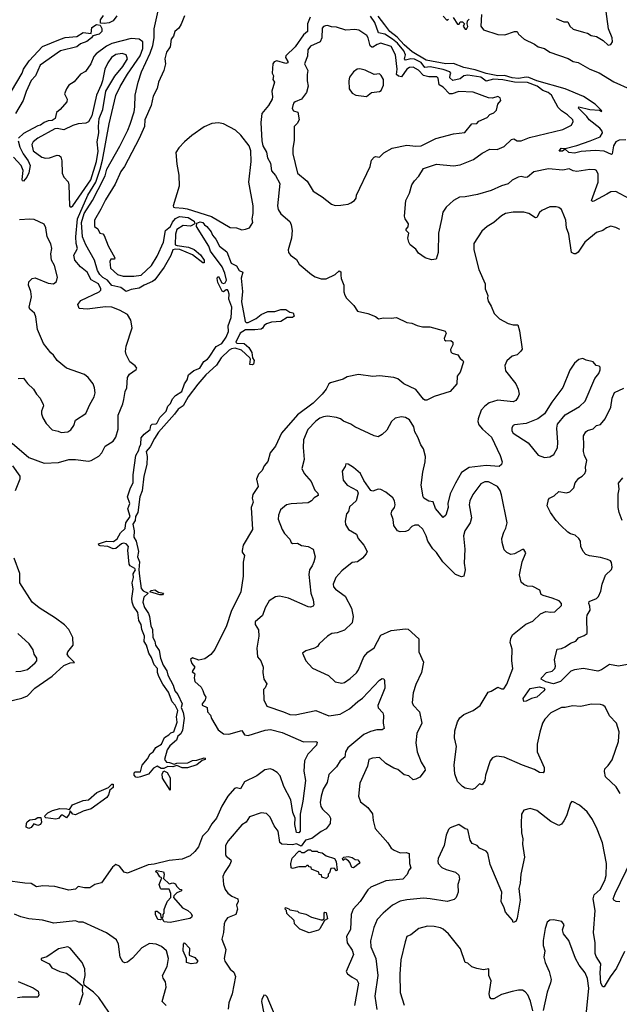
# Model space of a CAD drawing. Extents: x 1690054 to 1842981, y 782881 to 914114.
# Tile 669 of 693: x 1821306 to 1825921, y 875233 to 882806. Entities that reach past the tile are written whole.
import ezdxf

# ---------------------------------------------------------------- set-up
doc = ezdxf.new("R2010")
doc.units = 0

msp = doc.modelspace()

# ---------------------------------------------------------------- linework, layer by layer
at = {"layer": '0CON10XD'}
for points in [[(1822635, 880996.5), (1822537.1, 881037.1), (1822505, 881040.9), (1822485, 881034.5), (1822468.3, 880991.7), (1822417.4, 880902.6), (1822345.1, 880804.9), (1822328.8, 880791.2), (1822265, 880764.2), (1822225, 880739.8), (1822165, 880731.2), (1822126, 880716), (1822085, 880745.6), (1822015, 880762), (1821981.8, 880801.8), (1821945, 880821.7), (1821921.4, 880845), (1821905, 880876.7), (1821880.7, 880955), (1821815.2, 881075.2), (1821790.2, 881135), (1821782.4, 881245), (1821802, 881315), (1821866.5, 881415), (1821910.3, 881500.3), (1821963.3, 881605), (1821975.8, 881655), (1822076.1, 881833.9), (1822137.1, 881955), (1822155, 882003.3), (1822185.8, 882095.8), (1822192.5, 882135), (1822193.8, 882225), (1822218, 882325), (1822244.3, 882405), (1822310.9, 882549.1), (1822331.7, 882608.3), (1822341.2, 882665), (1822342, 882735), (1822371.2, 882875)], [(1825435, 882815.6), (1825475, 882797.1), (1825495, 882789.4), (1825525, 882788.8), (1825539.4, 882755), (1825565, 882732.9), (1825645, 882710.8), (1825675, 882702), (1825705, 882684.2), (1825745.6, 882675.6), (1825795.8, 882645.8), (1825835, 882610), (1825855, 882613.8), (1825868.6, 882635), (1825867.1, 882665), (1825836.7, 882735), (1825812.8, 882925)], [(1822574.3, 882835.7), (1822549.1, 882770.9), (1822530.4, 882739.6), (1822498.8, 882715), (1822490.4, 882679.6), (1822471.8, 882655), (1822464, 882596), (1822434.6, 882555), (1822423.4, 882505), (1822427.2, 882465), (1822414.8, 882415.2), (1822373.8, 882326.2), (1822364.3, 882275.7), (1822332.6, 882217.4), (1822318.3, 882145), (1822270, 882035), (1822266.1, 881983.9), (1822225, 881892.5), (1822113.5, 881676.5), (1822085, 881638.8), (1822039.9, 881540.1), (1821965, 881420), (1821931.5, 881348.5), (1821880.8, 881265), (1821881.1, 881215), (1821906, 881196), (1821923.6, 881163.6), (1821945, 881160), (1821955, 881146.2), (1821986.4, 881066.4), (1822037.5, 880975), (1822035.8, 880964.2), (1822007, 880963), (1821999.2, 880945), (1822004.7, 880894.7), (1822057.5, 880845), (1822103.2, 880833.2), (1822185, 880832.2), (1822240, 880840), (1822320, 880915), (1822365, 880986), (1822413.8, 881095), (1822427.5, 881185), (1822465.3, 881214.7), (1822480.8, 881249.2), (1822505, 881276.7), (1822535, 881290.8), (1822603.1, 881285), (1822648.1, 881255), (1822654.1, 881235.9), (1822621.1, 881218.9), (1822565, 881223.3), (1822515, 881190.9), (1822505.3, 881155.3), (1822503.5, 881075), (1822517.8, 881067.8), (1822605, 881057.1), (1822648.6, 881038.6), (1822697.1, 880997.1), (1822726.2, 880955), (1822726.7, 880935), (1822715, 880936.2), (1822635, 880996.5)], [(1822054.3, 882835.7), (1822024.3, 882795.7), (1821995, 882782.5), (1821955, 882775.6), (1821928.8, 882778.8), (1821928.8, 882805), (1821951.9, 882838.1)], [(1823540.3, 882825), (1823520.2, 882775), (1823520.9, 882715), (1823491, 882689), (1823425, 882597.9), (1823353.1, 882526.9), (1823351.8, 882515), (1823369.2, 882485), (1823368.8, 882475), (1823355, 882468), (1823285, 882489.3), (1823265, 882480.5), (1823254.6, 882465), (1823248.5, 882395), (1823258.5, 882375), (1823254.3, 882345), (1823267.5, 882325), (1823247.5, 882255), (1823251.2, 882211.2), (1823248.6, 882195), (1823220, 882145), (1823170.6, 882085), (1823162.5, 882015), (1823170, 881875), (1823177.5, 881835), (1823205, 881787.5), (1823212.9, 881742.9), (1823235, 881701.2), (1823244.2, 881644.2), (1823275, 881607.5), (1823307.5, 881545), (1823290, 881375), (1823295.4, 881345.4), (1823315, 881313.8), (1823385, 881252.5), (1823395, 881226.7), (1823402.7, 881185), (1823398.5, 881125), (1823373.1, 881035), (1823375.8, 881015), (1823390, 880995), (1823435, 880961.2), (1823458, 880925), (1823552, 880845), (1823579.3, 880829.3), (1823625, 880813.3), (1823665, 880812.9), (1823734.4, 880845.6), (1823765, 880873.3), (1823777.1, 880867.1), (1823778.6, 880841.4), (1823779.2, 880815), (1823800.8, 880765), (1823801.7, 880711.7), (1823808, 880688), (1823821.2, 880665), (1823877.4, 880607.4), (1823905, 880564.2), (1823986.5, 880546.5), (1824043.2, 880523.2), (1824066.2, 880505), (1824105, 880513.8), (1824165, 880508.9), (1824205, 880514.2), (1824285, 880475.6), (1824325, 880470.6), (1824365, 880453.3), (1824405.5, 880444.5), (1824463.2, 880443.2), (1824565.7, 880415.7), (1824579.4, 880409.4), (1824588, 880395), (1824572, 880355), (1824575, 880343.8), (1824585, 880336.7), (1824625, 880338.8), (1824640, 880325), (1824640, 880305), (1824622.1, 880267.9), (1824625, 880250), (1824635, 880240.4), (1824678.5, 880228.5), (1824695, 880198.8), (1824716.7, 880185), (1824721.2, 880175), (1824696.7, 880095), (1824673.3, 880065), (1824670, 880005), (1824620, 879945), (1824495, 879906.7), (1824440.3, 879879.7), (1824425, 879880), (1824415, 879888), (1824355, 879960.8), (1824263.3, 880005), (1824215, 880042.9), (1824184.3, 880054.3), (1824073.9, 880066.1), (1824025, 880061.2), (1823914.3, 880075.7), (1823825, 880058), (1823795, 880042), (1823697, 880013), (1823686.2, 880005), (1823665.8, 879964.2), (1823634.3, 879925), (1823565, 879857.3), (1823445, 879767.5), (1823320.5, 879625), (1823275.6, 879525), (1823234.2, 879475), (1823215, 879407.5), (1823186.2, 879375), (1823171.3, 879338.7), (1823145, 879311.2), (1823129.3, 879270.7)], [(1825998.1, 881428.1), (1825894.4, 881484.4), (1825855, 881481.1), (1825825.3, 881464.7), (1825725, 881410.4), (1825715, 881408.1), (1825705.8, 881415), (1825757.7, 881555), (1825758.3, 881618.3), (1825745.8, 881645), (1825735, 881650.8), (1825694, 881654), (1825595, 881637.8), (1825565, 881643.3), (1825535, 881659.1), (1825485, 881649.4), (1825375, 881658.2), (1825264, 881635), (1825213.3, 881595), (1825195, 881592.1), (1825165, 881600), (1825143.3, 881595), (1825095, 881570.6), (1825065, 881544.4), (1825015, 881528.9), (1824935, 881492.1), (1824828.8, 881461.2), (1824735, 881442.7), (1824689.7, 881440.3), (1824644.4, 881415.6), (1824587, 881363), (1824562.5, 881325), (1824551.2, 881268.8), (1824528.6, 881165), (1824526.7, 881015), (1824510, 880965), (1824475, 880958.8), (1824426.7, 880975), (1824375, 881011.2), (1824355, 881041.2), (1824312, 881075), (1824302, 881095), (1824292.5, 881125), (1824300, 881165), (1824280, 881185), (1824280, 881195), (1824296.7, 881213.3), (1824297.5, 881235), (1824273, 881273), (1824266.7, 881295), (1824278, 881415), (1824305, 881472.5), (1824325, 881536.2), (1824345, 881566.7), (1824378.8, 881601.2), (1824415, 881661.2), (1824515, 881693.8), (1824645, 881680.8), (1824695, 881690), (1824798.9, 881731.1), (1824865, 881778.6), (1824925, 881809.2), (1824981.7, 881808.3), (1825035, 881830), (1825092, 881885), (1825108.1, 881888.1), (1825135, 881874.3), (1825165, 881874.3), (1825230.3, 881899.7), (1825485, 881960.5), (1825552, 881995), (1825566.7, 882023.3), (1825564.3, 882035), (1825521.8, 882075), (1825475, 882103.5), (1825449.1, 882129.1), (1825398.8, 882225), (1825372.6, 882245), (1825331.8, 882261.8), (1825288.7, 882295), (1825215, 882322.3), (1825114.4, 882324.4), (1825025, 882343.6), (1824952.8, 882347.2), (1824895, 882332.3), (1824855, 882363), (1824755, 882380.2), (1824725, 882373), (1824695, 882351.8), (1824638.8, 882338.8), (1824617.5, 882357.5), (1824619.3, 882380.7), (1824624.2, 882395), (1824617.3, 882405), (1824565, 882422.7), (1824465, 882443.3), (1824425, 882438.8), (1824395, 882477), (1824345, 882502.3), (1824315, 882505.4), (1824275, 882495.3), (1824266.3, 882505), (1824274, 882535), (1824261.8, 882565), (1824213.3, 882625), (1824175, 882657.1), (1824115, 882693.2), (1824067.7, 882705), (1824038.4, 882785), (1824005, 882831.7)], [(1825971.2, 881881.2), (1825919.9, 881880.1), (1825894.4, 881865.6), (1825877.3, 881835), (1825866.7, 881773.3), (1825861.2, 881768.8), (1825805.4, 881795.4), (1825735, 881800.3), (1825627.8, 881792.2), (1825575, 881778.7), (1825532.9, 881785), (1825505, 881810), (1825483.3, 881795), (1825456.7, 881795), (1825472.6, 881817.4), (1825505, 881816.2), (1825595, 881838.2), (1825696.4, 881873.6), (1825772.5, 881905), (1825792.2, 881935), (1825789, 881949), (1825770.6, 881970.6), (1825688.9, 882035), (1825670.9, 882060.9), (1825607.5, 882125), (1825610, 882135), (1825695, 882116), (1825769.3, 882109.3), (1825785, 882100), (1825787.5, 882105), (1825735.8, 882155), (1825645, 882214.3), (1825505, 882272.7), (1825285, 882336.6), (1825225, 882360.9), (1825205, 882363.4), (1825145, 882353), (1825095, 882357.4), (1825036.6, 882376.6), (1824985, 882375.1), (1824895, 882392.2), (1824810.7, 882420.7), (1824725, 882438.1), (1824645, 882468.4), (1824585, 882466.9), (1824435.4, 882495.4), (1824327.3, 882557.3), (1824265, 882611.5), (1824211, 882671), (1824155.8, 882715), (1824115.3, 882765), (1824065, 882831.8)], [(1824565, 882832.5), (1824593, 882803), (1824605, 882810)], [(1824643, 882823), (1824675, 882770), (1824688.3, 882771.7), (1824695, 882790), (1824715, 882790), (1824730, 882775), (1824720, 882755), (1824733.6, 882733.6), (1824745, 882732.5), (1824756.1, 882753.9), (1824750, 882775), (1824753.6, 882796.4), (1824765, 882810)], [(1824860.8, 882845), (1824856, 882755), (1824875, 882726.7), (1824985, 882692), (1825039.7, 882690.3), (1825115, 882716), (1825133.8, 882713.8), (1825145, 882693.3), (1825187.5, 882655), (1825267.8, 882617.8), (1825295.8, 882595.8), (1825345, 882583.1), (1825385, 882555.7), (1825527.4, 882507.4), (1825565, 882484.5), (1825605, 882475.5), (1825695, 882424.4), (1825765, 882396.2), (1825878.6, 882328.6), (1826005, 882271.1)], [(1821242.5, 882255), (1821323.8, 882395), (1821334, 882426), (1821379.5, 882490.5), (1821481.7, 882598.3), (1821620, 882655), (1821655, 882668), (1821744.5, 882675.5), (1821795, 882706.5), (1821855, 882700), (1821861.1, 882745), (1821898.1, 882768.1), (1821924.3, 882764.3), (1821938.7, 882738.7), (1821938.4, 882715), (1821916.9, 882693.1), (1821868.3, 882681.7), (1821859.6, 882665), (1821822, 882638), (1821775, 882620.4), (1821745, 882596.6), (1821620.4, 882565), (1821463.7, 882456.3), (1821426.4, 882373.6), (1821395, 882338.9), (1821355, 882253.6), (1821331.4, 882185), (1821272.3, 882085)], [(1823735, 881377.5), (1823778.3, 881378.3), (1823795, 881382.5), (1823835, 881387.5), (1823855, 881396.7), (1823882.5, 881415), (1823895, 881432.5), (1823898.8, 881455), (1824003, 881677), (1824013.5, 881725), (1824035, 881748.9), (1824045, 881753.1), (1824075, 881748.8), (1824108.5, 881781.5), (1824173.6, 881816.4), (1824285, 881840), (1824355, 881833.3), (1824395, 881836.4), (1824508.8, 881891.2), (1824645, 881927.1), (1824731.3, 881938.7), (1824785, 882003.8), (1824825, 882007.5), (1824840, 882025), (1824905, 882054.3), (1824925, 882076), (1824955, 882090), (1824975, 882108.8), (1824986.2, 882155), (1825010, 882185), (1825003.6, 882203.6), (1824985, 882213.8), (1824945, 882202.5), (1824915, 882204.4), (1824795, 882248.5), (1824685, 882252.7), (1824635, 882235.8), (1824615, 882236.6), (1824565.5, 882285.5), (1824534, 882304), (1824527.7, 882355), (1824516.9, 882365), (1824455, 882365.9), (1824415, 882376.5), (1824375, 882418.1), (1824335, 882439.3), (1824305, 882437.7), (1824285, 882424.7), (1824245, 882365.3), (1824221.3, 882371.3), (1824207.1, 882385), (1824212, 882425), (1824198.8, 882535), (1824165, 882599.6), (1824085, 882624), (1824056.9, 882615), (1824025, 882594.6), (1824015, 882595.4), (1824003.6, 882605), (1823989.1, 882665), (1823978.1, 882685), (1823915, 882725.4), (1823885, 882731.2), (1823815, 882725.5), (1823745, 882747.1), (1823705, 882750), (1823675, 882761.2), (1823659.3, 882759.3), (1823645, 882753.8), (1823635, 882740), (1823630.9, 882665), (1823617.3, 882635), (1823545, 882601.5), (1823523.4, 882575), (1823520.6, 882525), (1823498.8, 882465), (1823524.5, 882415), (1823517.5, 882385), (1823517.5, 882335), (1823525.6, 882295), (1823513.8, 882245), (1823475, 882194.5), (1823425, 882173.6), (1823414.5, 882165), (1823407.1, 882145), (1823403.9, 882123.9), (1823412.5, 882105), (1823446.7, 882095), (1823457.1, 882035), (1823442.1, 882007.9), (1823419.4, 881985), (1823418.8, 881878.8), (1823406.9, 881815), (1823406.9, 881775), (1823444.3, 881625), (1823518.8, 881565), (1823565.8, 881485.8), (1823635, 881443.3), (1823705, 881387.5), (1823735, 881377.5)], [(1821248.2, 879548.2), (1821375, 879438.1), (1821495, 879394.3), (1821605, 879401.1), (1821685, 879424.4), (1821735, 879424.3), (1821835, 879410), (1821856.7, 879415), (1821915, 879449.2), (1821938.9, 879475), (1821964.6, 879525.4), (1822024, 879565), (1822045, 879593.8), (1822063.8, 879656.2), (1822062.9, 879765), (1822099.5, 879850.5), (1822107.2, 879885), (1822118.2, 879945), (1822130, 879975), (1822136.7, 880053.3), (1822150.5, 880079.5), (1822202.5, 880115), (1822207.5, 880125), (1822195, 880142.5), (1822152.5, 880175), (1822125, 880230), (1822120, 880255), (1822126, 880295), (1822170.9, 880435), (1822161.2, 880495), (1822135, 880537.8), (1822075, 880572.5), (1822015, 880593.9), (1821965, 880597.1), (1821825, 880578.5), (1821762.5, 880585), (1821753.3, 880615), (1821775.8, 880645), (1821917.8, 880712.2), (1821930, 880725), (1821930.8, 880735), (1821911.5, 880775), (1821855.2, 880805.2), (1821825, 880863.6), (1821775, 880905.3), (1821730, 880955), (1821721.2, 880995), (1821735, 881018.1), (1821750, 881045), (1821740.4, 881085), (1821737.9, 881135), (1821750.9, 881275), (1821830.2, 881455), (1821891.8, 881555), (1821924.1, 881655.9), (1821944.2, 881725), (1821994.8, 882005), (1822046.5, 882223.5), (1822078.3, 882291.7), (1822135, 882385.7), (1822232.2, 882527.8), (1822254.8, 882584.8), (1822252.3, 882635), (1822226.3, 882656.3), (1822165, 882661.4), (1822015, 882621.7), (1821975, 882602.6), (1821895, 882542.8), (1821876.7, 882523.3), (1821852.9, 882465), (1821812, 882408), (1821775, 882385.5), (1821725, 882326.5), (1821685, 882301.2), (1821665.3, 882275), (1821650, 882235), (1821670, 882195), (1821668.9, 882175), (1821617.1, 882115), (1821588.5, 882091.5), (1821580, 882045), (1821555, 882030.3), (1821525, 882027.4), (1821494.2, 882015.8), (1821466, 881994), (1821445, 881989.1), (1821335, 881930.4), (1821296.7, 881895)], [(1821705, 881366.7), (1821715, 881374), (1821852.8, 881575), (1821897.8, 881715), (1821909.3, 881795), (1821901.7, 881865), (1821915.3, 881935), (1821911.8, 881985), (1821917.8, 882045), (1821945.4, 882115), (1821970, 882255), (1822037.5, 882372.5), (1822100.4, 882445), (1822134.4, 882505), (1822124.4, 882534.4), (1822095.3, 882545.3), (1822045, 882539.1), (1822012.9, 882515), (1821984.5, 882475), (1821961.4, 882425), (1821944.2, 882335), (1821932.5, 882305), (1821896.2, 882225), (1821860, 882065), (1821835, 882020), (1821815, 882010.8), (1821755, 882004.3), (1821715, 881992.5), (1821645, 881958.9), (1821595, 881968.4), (1821575, 881965.6), (1821445, 881895.3), (1821410.4, 881865), (1821398.7, 881845), (1821408.3, 881798.3), (1821475, 881748.4), (1821505, 881740.7), (1821535, 881742.5), (1821595, 881762.7), (1821610.5, 881760.5), (1821621.4, 881751.4), (1821631.3, 881721.3), (1821631.8, 881625), (1821645.6, 881595), (1821677.6, 881557.6), (1821684.5, 881535), (1821690, 881375), (1821695, 881367.5), (1821705, 881366.7)], [(1823975, 882214), (1824012.5, 882245), (1824075, 882254), (1824088.7, 882261.3), (1824105, 882302.5), (1824105, 882346.2), (1824087.5, 882377.5), (1824075, 882388), (1824035, 882382.9), (1823965, 882416.7), (1823925, 882427.5), (1823902.5, 882425), (1823876.2, 882405), (1823845, 882362.5), (1823839.2, 882335), (1823842, 882275), (1823865, 882240), (1823894.1, 882224.1), (1823975, 882214)], [(1823015, 881190.5), (1823045, 881194.4), (1823075, 881204), (1823099.6, 881245), (1823095.3, 881275), (1823102.7, 881315), (1823102.3, 881375), (1823070.5, 881555), (1823088.6, 881715), (1823085.9, 881795.9), (1823071.2, 881835), (1823008, 881918), (1822966.6, 881956.6), (1822875, 882004.3), (1822835, 882011.9), (1822785, 882006.9), (1822725, 881980.8), (1822630, 881915), (1822574.5, 881865.5), (1822530.9, 881819.1), (1822508.8, 881785), (1822514.2, 881695), (1822529.7, 881609.7), (1822532, 881525), (1822486, 881375), (1822490, 881365), (1822501.1, 881361.1), (1822564.7, 881355.3), (1822595, 881351.6), (1822781.6, 881291.6), (1822925, 881208.4), (1822975, 881204.6), (1823015, 881190.5)], [(1821293.4, 881875), (1821308, 881825), (1821333.1, 881773.1), (1821369.7, 881719.7), (1821385.6, 881685), (1821376.8, 881626.8), (1821361.8, 881595), (1821335, 881562.5), (1821326.1, 881566.1), (1821325.6, 881575.6), (1821332.7, 881645), (1821317.4, 881685), (1821257.3, 881747.3)], [(1825925, 881191.2), (1825895, 881207.5), (1825855, 881217.1), (1825823.3, 881205), (1825795, 881183.8), (1825745, 881170), (1825655, 881094), (1825605, 881018.8), (1825585, 881003.8), (1825573.9, 881003.9), (1825554, 881015), (1825533.6, 881155), (1825515.6, 881205), (1825508.6, 881265), (1825499.4, 881289.4), (1825476.2, 881345), (1825455, 881361.2), (1825435, 881367.5), (1825385, 881365.8), (1825325, 881338.8), (1825307.7, 881322.3), (1825286, 881285), (1825275, 881281.4), (1825225, 881314.2), (1825185, 881326), (1825105, 881325.7), (1825045.8, 881314.2), (1825013.2, 881296.8), (1824955, 881246), (1824905, 881216.2), (1824861.7, 881178.3), (1824801.2, 881085), (1824801.2, 881035), (1824840, 880885), (1824888, 880775), (1824888.6, 880735), (1824908.6, 880685), (1824906, 880665), (1824912.1, 880642.1), (1824935, 880603.3), (1824957.2, 880547.2), (1824998, 880505), (1825065, 880470), (1825105, 880458.6), (1825139.1, 880459.1), (1825153.2, 880413.2), (1825172.5, 880272.5), (1825164.1, 880255.9), (1825135, 880227.5), (1825095, 880218.8), (1825055, 880182.5), (1825038.5, 880145), (1825045.6, 880105), (1825125, 880006.2), (1825142.9, 879965), (1825150, 879925), (1825139.7, 879900.3), (1825123.3, 879876.7), (1825105, 879867.8), (1824985, 879879.3), (1824920.3, 879859.7), (1824885, 879833.8), (1824858.2, 879801.8), (1824833.3, 879735), (1824831.1, 879715), (1824840.4, 879690.4), (1824867.4, 879657.4), (1824936.2, 879595), (1825003.1, 879455), (1825020, 879405), (1825014, 879385), (1824995, 879370), (1824895, 879376.3), (1824765, 879361.5), (1824705.8, 879324.2), (1824659.2, 879240.7), (1824619.6, 879160.4), (1824600, 879085), (1824604.5, 879055), (1824585, 878996.2), (1824565, 878978), (1824506.8, 879046.8), (1824487.6, 879097.6), (1824455, 879102), (1824416.2, 879125), (1824411.4, 879135), (1824397, 879227), (1824409.4, 879325), (1824427.8, 879405), (1824428.9, 879445), (1824413.3, 879505), (1824392.5, 879535), (1824371.1, 879595), (1824348.1, 879635), (1824339.4, 879675), (1824305, 879728.9), (1824275, 879746.2), (1824245, 879751.1), (1824195, 879740), (1824166.2, 879715), (1824131.2, 879648.8), (1824095.8, 879614.2), (1824065, 879598), (1824035, 879605.8), (1823885.5, 879675.5), (1823855, 879695.8), (1823798.3, 879718.3), (1823775.4, 879735.4), (1823745, 879746.5), (1823675, 879756.2), (1823645, 879751.5), (1823615, 879740), (1823585, 879719.2), (1823524.4, 879655), (1823489.4, 879575), (1823486.9, 879515), (1823495.8, 879424.2), (1823476.2, 879355), (1823494.2, 879315), (1823550, 879255), (1823578.1, 879188.1), (1823600.8, 879165), (1823602.5, 879147.5), (1823571.8, 879128.2), (1823552.5, 879105), (1823525, 879090), (1823395, 879083.3), (1823360, 879075), (1823313.6, 879036.4), (1823296.5, 878995), (1823294.6, 878964.6), (1823325.6, 878885.6), (1823343.8, 878855), (1823385, 878810), (1823395.6, 878785), (1823405, 878777.5), (1823445, 878780), (1823475, 878761.5), (1823525, 878753.3), (1823564.2, 878734.2), (1823580, 878675), (1823569.4, 878635), (1823558.1, 878605), (1823535.5, 878575), (1823531.6, 878538.4), (1823547.5, 878395), (1823564.2, 878345), (1823568.8, 878305), (1823563.3, 878295), (1823545, 878288), (1823525, 878290.6), (1823375, 878356.9), (1823305, 878371.2), (1823275, 878368), (1823225, 878335.7), (1823195, 878281.2), (1823175, 878223.8), (1823118, 878175), (1823118.8, 878155), (1823142.9, 878112.9), (1823145.4, 878065), (1823131.7, 877971.7), (1823136, 877905), (1823160.8, 877875), (1823179.2, 877825), (1823178, 877785), (1823186, 877735), (1823207, 877697), (1823195, 877667.5), (1823183.3, 877655), (1823183.6, 877573.6), (1823207.5, 877525), (1823337.3, 877482.7), (1823385, 877462.1), (1823425, 877459.6), (1823585, 877493.3), (1823685, 877451.1), (1823771.2, 877465), (1823845, 877504.7), (1823907.9, 877562.1), (1823945, 877587.7), (1824075, 877725.8), (1824095, 877740), (1824107.5, 877737.5), (1824113.9, 877723.9), (1824115.4, 877665), (1824062.4, 877532.4), (1824064.5, 877514.5), (1824100, 877475), (1824107.1, 877455), (1824103.8, 877395), (1824110, 877355), (1824095, 877343.1), (1824055, 877343.1), (1824005, 877332.5), (1823955, 877309.1), (1823830.8, 877205), (1823812.7, 877175), (1823809.1, 877135)], [(1821294.4, 880045.6), (1821335, 880047.5), (1821365, 880008.8), (1821413, 879963), (1821434, 879925), (1821464.2, 879894.2), (1821485.4, 879845.4), (1821487.9, 879835), (1821474.7, 879795.3), (1821473.9, 879773.9), (1821483.3, 879743.3), (1821509.3, 879699.3), (1821555, 879651.2), (1821602, 879642), (1821625, 879631.2), (1821675, 879636.2), (1821699.7, 879650.3), (1821722, 879685), (1821736, 879725), (1821815, 879776.2), (1821844.4, 879845.6), (1821879.2, 879905), (1821886, 879935), (1821881.2, 879975), (1821870, 880005), (1821833.8, 880055), (1821805, 880076.9), (1821665, 880126), (1821593.4, 880183.4), (1821565.8, 880225.8), (1821545, 880243.3), (1821488.8, 880315), (1821443.3, 880423.3), (1821430.6, 880520.6), (1821418.7, 880548.7), (1821385, 880580), (1821378.1, 880595), (1821395.6, 880675), (1821391.4, 880715), (1821372.5, 880765), (1821375, 880790), (1821401.2, 880815), (1821425, 880821.4), (1821525, 880778.6), (1821565, 880774.4), (1821588.8, 880791.2), (1821597.5, 880825), (1821572.5, 880915), (1821550.8, 880955), (1821545.6, 881005), (1821551.9, 881045), (1821545, 881082.5), (1821518.1, 881135), (1821508, 881205), (1821493, 881233), (1821418.3, 881268.3), (1821385, 881272), (1821305, 881265.6)], [(1822215, 876976.6), (1822200.7, 876980.7), (1822187.5, 876995), (1822185.6, 877014.4), (1822195, 877020), (1822235, 877020), (1822248.5, 877071.5), (1822288.4, 877121.6), (1822309.9, 877160.1), (1822332.2, 877175), (1822353, 877207), (1822397.5, 877235), (1822420, 877285), (1822454, 877305), (1822468.8, 877321.2), (1822492.5, 877327.5), (1822516.9, 877403.1), (1822513.8, 877445), (1822522.6, 877492.6), (1822503.1, 877533.1), (1822479.8, 877559.8), (1822450.6, 877635), (1822408.2, 877695), (1822376.9, 877755), (1822366.7, 877785), (1822366.5, 877815), (1822340.5, 877845), (1822320.8, 877900.9), (1822300.8, 877935), (1822282.7, 877995), (1822262.8, 878022.8), (1822267.5, 878065), (1822246.2, 878115), (1822241.9, 878155), (1822222.5, 878185), (1822215, 878246.7), (1822181.9, 878295), (1822171.8, 878325), (1822168.2, 878355), (1822178.2, 878425), (1822171, 878475), (1822182, 878515), (1822178.1, 878545), (1822196.4, 878575), (1822193.1, 878585), (1822156.2, 878605), (1822147.5, 878617.5), (1822137.7, 878725), (1822143.1, 878755), (1822124.4, 878775), (1822105, 878780.3), (1822090, 878775), (1822045, 878739.4), (1822025, 878737), (1821985, 878755.3), (1821925, 878760.4), (1821915.8, 878765), (1821913.3, 878775), (1821975, 878795.8), (1822027.3, 878792.7), (1822055, 878812), (1822081.9, 878858.1), (1822116.6, 878893.4), (1822122.5, 878935), (1822155.7, 878985), (1822138.1, 879045), (1822153.1, 879085), (1822136.6, 879135), (1822158, 879205), (1822178.2, 879245), (1822178.3, 879305), (1822198.6, 879455), (1822222.7, 879495), (1822228.9, 879518.9), (1822237.8, 879542.2), (1822241, 879589), (1822265, 879617.5), (1822310, 879655), (1822314.1, 879685.9), (1822325, 879695.4), (1822355, 879696.9), (1822365, 879704.2), (1822385.5, 879745), (1822433.3, 879795), (1822445.9, 879834.1), (1822465.6, 879855), (1822480.6, 879889.4), (1822505.8, 879914.2), (1822554.6, 879945.4), (1822574.4, 880005), (1822595.4, 880035), (1822604.6, 880075), (1822645, 880108.2), (1822693.2, 880126.8), (1822722.9, 880177.1), (1822751.9, 880195), (1822765, 880210.6), (1822817, 880293), (1822860.5, 880315), (1822894.5, 880365), (1822912.5, 880407.5), (1822910, 880450), (1822932.5, 880515), (1822938.5, 880595), (1822914.4, 880655), (1822916.9, 880695), (1822910.6, 880720.6), (1822905, 880728.8), (1822895, 880728.8), (1822875, 880713.8), (1822865, 880716.7), (1822831.9, 880785), (1822826, 880814), (1822827.5, 880825), (1822835, 880830), (1822861.8, 880781.8), (1822875, 880775.6), (1822888.5, 880781.5), (1822897.2, 880802.8), (1822885, 880855.8), (1822863.1, 880905), (1822774.2, 881024.2), (1822760.8, 881065), (1822667.3, 881215), (1822668.6, 881241.4), (1822695, 881251), (1822714.7, 881245), (1822726.9, 881226.9), (1822745.7, 881215), (1822778.7, 881175), (1822788.9, 881148.9), (1822815, 881118.5), (1822844.4, 881065), (1822899.2, 881019.2), (1822932.3, 880932.3), (1822973.2, 880913.2), (1822995, 880877.1), (1823023.3, 880865), (1823011, 880819), (1823019.4, 880715), (1823013.2, 880635), (1823040, 880485), (1823047.8, 880477.8), (1823065, 880475.6), (1823125, 880507.5), (1823165, 880538), (1823215, 880562.5), (1823268.3, 880561.7), (1823315, 880576.7), (1823355, 880577.5), (1823385, 880557.5), (1823411.2, 880551.2), (1823418.8, 880525), (1823404.4, 880515.6), (1823363.8, 880516.2), (1823315.7, 880484.3), (1823245, 880479.6), (1823205, 880466.4), (1823187.5, 880455), (1823175.8, 880434.2), (1823163.8, 880426.2), (1823115, 880420.3), (1823045, 880421.6), (1823002.5, 880395), (1822969.2, 880325), (1822977.5, 880317.5), (1823033.8, 880315), (1823068.9, 880285), (1823092.9, 880245), (1823097.5, 880205), (1823110, 880185), (1823105, 880157.5), (1823095, 880150), (1823077.5, 880155), (1823082.5, 880195), (1823077.5, 880205), (1823013.8, 880263.8), (1822965, 880278.2), (1822935, 880274), (1822917.5, 880265), (1822855.7, 880205), (1822820.6, 880149.4), (1822738.1, 880075), (1822677.3, 880002.7), (1822601.8, 879905), (1822563.1, 879836.9), (1822525, 879809.4), (1822498.2, 879771.8), (1822375, 879634.2), (1822342.1, 879585), (1822310.5, 879519.5), (1822278.9, 879485), (1822286.8, 879445), (1822283.8, 879385), (1822261.1, 879295), (1822247.5, 879182.5), (1822231.3, 879135), (1822214.7, 879015), (1822196.4, 878985), (1822195.3, 878954.7), (1822177.8, 878925), (1822186.3, 878875), (1822185, 878826.7), (1822201.9, 878795), (1822218.9, 878715), (1822211.5, 878675), (1822226.8, 878636.8), (1822223.5, 878575), (1822228.5, 878525), (1822240.4, 878430.4), (1822255, 878412.5), (1822293.3, 878395), (1822261.1, 878365), (1822253.8, 878325), (1822267.2, 878285), (1822298.3, 878238.3), (1822306.1, 878216.1), (1822314.7, 878145), (1822326.7, 878115), (1822330.3, 878055), (1822345.2, 878025.2), (1822350.9, 877995), (1822378.7, 877955), (1822390.5, 877895), (1822410.8, 877840.8), (1822437.2, 877797.2), (1822446, 877765), (1822486.7, 877686.7), (1822500.4, 877645), (1822523, 877615), (1822556.9, 877545), (1822548.9, 877515), (1822565, 877477.5), (1822572.7, 877435), (1822559.4, 877340.6), (1822545, 877312.2), (1822522.5, 877295), (1822513.2, 877265), (1822460.1, 877219.9), (1822440.3, 877189.7), (1822421.3, 877115), (1822435, 877095.6), (1822457.8, 877092.2), (1822495, 877080.8), (1822515, 877088.9), (1822600.7, 877089.3), (1822635, 877107.1), (1822670.2, 877109.8), (1822725, 877129.4), (1822733.8, 877125), (1822733, 877117), (1822711.3, 877108.7), (1822668.8, 877075), (1822597.5, 877052.5), (1822555, 877052.9), (1822515, 877070), (1822485, 877059.4), (1822445, 877062.5), (1822414.4, 877045.6), (1822395, 877047.7), (1822365, 877065.3), (1822335, 877048.9), (1822297.6, 877002.4), (1822235, 876982.7), (1822215, 876976.6)], [(1825345, 879438), (1825385, 879442.5), (1825417.4, 879462.6), (1825445, 879512.5), (1825448.8, 879555), (1825439.1, 879665), (1825446.2, 879693.8), (1825503.6, 879766.4), (1825615, 879830.6), (1825659.2, 879870.8), (1825732, 880045), (1825763.8, 880085), (1825773, 880113), (1825772.5, 880132.5), (1825765, 880140), (1825742.5, 880145), (1825720, 880175), (1825665.9, 880185.9), (1825640.7, 880200.7), (1825608.3, 880191.7), (1825575.9, 880164.1), (1825540.3, 880109.7), (1825485, 879977.5), (1825402.5, 879865), (1825345.4, 879774.6), (1825295, 879737.1), (1825205, 879700), (1825115, 879690), (1825104.5, 879685.5), (1825093.6, 879666.4), (1825094.6, 879644.6), (1825105, 879626.2), (1825220.2, 879550.2), (1825295.7, 879455.7), (1825345, 879438)], [(1825983.4, 877846.6), (1825915, 877834.4), (1825845, 877845.5), (1825784.6, 877805.4), (1825755, 877794.4), (1825645, 877816.1), (1825575, 877806.7), (1825548.5, 877795), (1825467.5, 877715), (1825415, 877697.8), (1825355, 877713.8), (1825319.2, 877735), (1825322, 877745), (1825360, 877785), (1825405, 877795.4), (1825424.6, 877815), (1825429.2, 877835), (1825421.4, 877885), (1825442.5, 877965), (1825475, 877968.8), (1825505, 877983.1), (1825545, 878011.1), (1825585, 878025.6), (1825607.6, 878052.4), (1825651.2, 878068.8), (1825673.3, 878085), (1825671.1, 878205), (1825674.4, 878225), (1825696.4, 878265), (1825694.1, 878294.1), (1825685.6, 878315), (1825689.5, 878330.5), (1825746, 878355), (1825760.6, 878369.4), (1825779.5, 878410.5), (1825788.5, 878465), (1825815.7, 878534.3), (1825861.7, 878578.3), (1825866.7, 878595), (1825861.7, 878631.7), (1825852.5, 878645), (1825830, 878655), (1825775, 878670.6), (1825691.2, 878681.2), (1825663.1, 878693.1), (1825643.8, 878715), (1825624.2, 878754.2), (1825621.2, 878795), (1825610, 878815), (1825582.3, 878842.3), (1825545, 878852), (1825523.8, 878865), (1825470.8, 878915), (1825434, 878955), (1825392.5, 879015), (1825366.1, 879066.1), (1825376, 879115), (1825384, 879125), (1825418.6, 879145), (1825455, 879176.9), (1825515, 879166.9), (1825541.2, 879175), (1825570.8, 879205), (1825581.9, 879245), (1825609.4, 879280.6), (1825636.2, 879295), (1825655.8, 879315), (1825664, 879335), (1825661.2, 879365), (1825670, 879415), (1825652.8, 879452.8), (1825646.4, 879485), (1825647.5, 879532.5), (1825646, 879605), (1825664.3, 879635), (1825676.7, 879645), (1825720.5, 879659.5), (1825746.2, 879685), (1825775, 879693.1), (1825812.7, 879735), (1825854.4, 879825), (1825865.5, 879894.5), (1825885, 879937.5), (1825955, 879970.9)], [(1825928, 876855), (1825896.1, 876906.1), (1825815, 876983.8), (1825805.9, 877024.1), (1825810, 877045), (1825835, 877068.8), (1825865.6, 877114.4), (1825915.5, 877255), (1825919.6, 877329.6), (1825899.4, 877395), (1825845, 877452.5), (1825810.8, 877520.8), (1825795, 877534.4), (1825775, 877540), (1825705, 877541.9), (1825625, 877524.4), (1825560.8, 877529.2), (1825505, 877516.2), (1825475, 877517.1), (1825394, 877475), (1825347.5, 877425), (1825330.6, 877395), (1825307.9, 877325), (1825288.8, 877235), (1825288.2, 877175), (1825343.1, 877055), (1825342.7, 877027.3), (1825335, 877014), (1825307.1, 877017.1), (1825268.7, 877038.7), (1825175, 877071.8), (1825035, 877134), (1824975, 877140.8), (1824945, 877128.6), (1824927.7, 877105), (1824891.9, 876995), (1824886.6, 876953.4), (1824865, 876921.2), (1824845, 876930), (1824807.6, 876892.4), (1824787.5, 876885), (1824735, 876896.4), (1824715, 876907.8), (1824676.7, 876946.7), (1824654.6, 877005), (1824649.7, 877075), (1824667.8, 877215), (1824652.1, 877282.1), (1824654.3, 877335.7), (1824674.3, 877405), (1824694.5, 877435.5), (1824725, 877462), (1824795, 877492), (1824849.7, 877530.3), (1824912.5, 877635), (1824935, 877641.2), (1824985, 877671.2), (1825015, 877658.8), (1825031.7, 877658.3), (1825055.7, 877695), (1825101.5, 877815), (1825094.3, 877875), (1825095.8, 877965), (1825081.9, 878015), (1825085, 878047.5), (1825100, 878075), (1825202, 878158), (1825255, 878180.8), (1825313.8, 878236.2), (1825355, 878254.4), (1825395, 878248.6), (1825425, 878252.9), (1825475, 878300), (1825476.9, 878315), (1825457.5, 878335), (1825405, 878357.5), (1825335, 878377.1), (1825320, 878385), (1825308.3, 878418.3), (1825255.8, 878445.8), (1825215, 878450), (1825185, 878461.2), (1825165, 878480), (1825152.5, 878535), (1825173.8, 878635), (1825202.5, 878705), (1825185, 878730), (1825175, 878730), (1825115, 878696.7), (1825087, 878693), (1825055, 878706.7), (1825035, 878727.5), (1825018, 878785), (1825016, 878815), (1825031.4, 878865), (1825048.6, 878895), (1825057.5, 878935), (1825015, 879152.5), (1825003.1, 879185), (1824983.1, 879215), (1824915, 879251.5), (1824885, 879251.5), (1824854.7, 879235.3), (1824794.4, 879155), (1824769.5, 879105), (1824765.7, 879074.3), (1824783.3, 878975), (1824772.2, 878935), (1824730.8, 878875), (1824721.1, 878835), (1824732.6, 878732.6), (1824727.5, 878625), (1824733.6, 878575), (1824725, 878526.2), (1824705, 878520), (1824659.7, 878539.7), (1824563.6, 878635), (1824515, 878707.8), (1824486.7, 878736.8), (1824447.5, 878795), (1824435.3, 878835.3), (1824407.9, 878887.9), (1824375, 878919.4), (1824347, 878917), (1824325, 878907.5), (1824295, 878876.9), (1824275, 878868.6), (1824235, 878866.9), (1824213.8, 878873.8), (1824185.5, 878915), (1824180.6, 878960.6), (1824165.6, 879005), (1824169.5, 879025), (1824190, 879055), (1824195.6, 879075), (1824190.9, 879105), (1824178.7, 879128.7), (1824125, 879173.1), (1824085, 879192.7), (1824064.7, 879195.3), (1824025, 879179.2), (1824008.8, 879185), (1823955, 879261.2), (1823927.8, 879315), (1823875, 879362.9), (1823835, 879386.2), (1823815, 879390), (1823810.7, 879369.3), (1823787.4, 879332.6), (1823796, 879264), (1823827, 879227), (1823902.5, 879185), (1823910, 879165), (1823895.8, 879105), (1823845, 879058.6), (1823836.5, 879023.5), (1823820.8, 879005), (1823811.2, 878948.8), (1823813, 878923), (1823836, 878885), (1823899.1, 878849.1), (1823911.4, 878815), (1823954.4, 878765), (1823980, 878715), (1823973, 878697), (1823945, 878663.3), (1823905, 878636.2), (1823865, 878632), (1823785, 878565.7), (1823739.4, 878515), (1823717.5, 878465), (1823720.8, 878445), (1823736, 878425), (1823811, 878371), (1823860.2, 878280.2), (1823872.2, 878215), (1823865, 878166.7), (1823805, 878111.1), (1823748.6, 878091.4), (1823708.8, 878085), (1823675, 878064), (1823610, 878005), (1823596.7, 877985), (1823575, 877972), (1823507.1, 877952.9), (1823482.5, 877935), (1823507.5, 877875), (1823559.5, 877819.5), (1823682.7, 877762.7), (1823735, 877713.8), (1823785, 877702), (1823805, 877708.8), (1823850.3, 877739.7), (1823898.6, 877781.4), (1823914.4, 877805), (1823954.5, 877905.5), (1823985, 877942), (1824034.3, 877975.7), (1824085, 878071.5), (1824165, 878109.1), (1824275, 878120.6), (1824295, 878117.5), (1824377.1, 878045), (1824378.6, 877945), (1824414, 877865), (1824398.6, 877785), (1824354, 877694), (1824335, 877627.5), (1824326.9, 877555), (1824335, 877534), (1824383.6, 877483.6), (1824402.2, 877395), (1824363.1, 877315), (1824354.4, 877244.4), (1824365.6, 877175), (1824395, 877096.7), (1824425, 877050), (1824425.7, 877034.3), (1824385, 876980), (1824355.8, 876964.2), (1824335, 876960.8), (1824300.4, 876990.4), (1824265, 876997.5), (1824215, 877039.4), (1824185, 877049.5), (1824125, 877084.3), (1824075, 877132), (1824020, 877125), (1823992.5, 877115), (1823982.9, 877065), (1823923.1, 876935), (1823912.5, 876835), (1823929.7, 876789.7), (1823985, 876748), (1824020.8, 876699.2), (1824026.1, 876646.1), (1824042, 876585), (1824138.1, 876475), (1824165.6, 876435), (1824187.4, 876417.4), (1824235, 876399.1), (1824280.5, 876400.5), (1824303, 876393), (1824306.2, 876315), (1824316.7, 876283.3), (1824300, 876265), (1824288.9, 876231.1), (1824255, 876196.2), (1824125, 876182.3), (1824009.2, 876135), (1823985, 876112.5), (1823925.3, 876024.7), (1823873.5, 875965), (1823857.9, 875925), (1823852.1, 875807.9), (1823820.6, 875755), (1823827.1, 875705), (1823865, 875649.2), (1823875.5, 875615), (1823818.8, 875485), (1823828.8, 875468.8), (1823865, 875442.5), (1823900.7, 875420.7), (1823913.3, 875395), (1823883.5, 875225)], [(1821272.7, 879185), (1821310.3, 879275), (1821309.6, 879295), (1821253.8, 879375)], [(1823129.3, 879270.7), (1823140.8, 879215), (1823100, 879155), (1823095.7, 879125.7), (1823102, 879095), (1823086.2, 879055), (1823096.4, 878883.6), (1823026.2, 878765), (1823017, 878723), (1823019.3, 878709.3), (1823036.7, 878685), (1823026.4, 878633.6), (1823025.8, 878525), (1823008.6, 878405), (1822933.3, 878255), (1822896.7, 878145), (1822807.3, 877962.7), (1822775.7, 877924.3), (1822729.5, 877890.5), (1822685, 877880), (1822635, 877896.7), (1822620, 877885), (1822630.8, 877855), (1822653.3, 877825), (1822632.5, 877792.5), (1822653.3, 877775), (1822648.9, 877745), (1822654.6, 877714.6), (1822702.5, 877672.5), (1822715, 877646.7), (1822724.4, 877615), (1822739.2, 877595), (1822732.7, 877575), (1822710, 877545), (1822711.4, 877535), (1822748.6, 877515), (1822752.4, 877482.4), (1822775, 877458), (1822781.9, 877431.9), (1822833.1, 877345), (1822875, 877314.4), (1822915, 877311.5), (1823015, 877339.5), (1823036.7, 877306.7), (1823065, 877301.3), (1823195, 877342.8), (1823235, 877347.1), (1823325, 877323.1), (1823490.9, 877250.9), (1823585, 877255.6), (1823595, 877250), (1823589.2, 877225), (1823523.1, 877156.9), (1823498.2, 877105), (1823493.8, 877025), (1823504.8, 876954.8), (1823485.2, 876794.8), (1823465.6, 876695), (1823464.6, 876565), (1823455, 876550.9), (1823435, 876553.3), (1823424.1, 876615), (1823425.6, 876665), (1823407.3, 876707.3), (1823391.8, 876805), (1823338.3, 876908.3), (1823309.3, 876989.3), (1823286.7, 877016.7), (1823255, 877036.7), (1823235, 877043.3), (1823193.3, 877036.7), (1823130.5, 876989.5), (1823036.9, 876943.1), (1823005, 876891.4), (1822975, 876896.9), (1822958.3, 876891.7), (1822907, 876833), (1822862.1, 876757.9), (1822821.1, 876665), (1822785, 876620), (1822755, 876567.1), (1822713.4, 876526.6), (1822681.2, 876445), (1822652.7, 876407.3), (1822616.9, 876375), (1822555, 876349.7), (1822455, 876338.9), (1822339.6, 876310.4), (1822295, 876305.3), (1822135, 876242.2), (1822110.5, 876250.5), (1822075, 876296.7), (1822045, 876307.5), (1822021.2, 876288.8), (1821935, 876166.2), (1821885, 876153.8), (1821845, 876128.8), (1821805, 876128.8), (1821755, 876138.8), (1821735, 876120), (1821685, 876110), (1821575, 876140), (1821485, 876143.8), (1821435, 876137.5), (1821393, 876163), (1821346.4, 876163.6), (1821195, 876186.2)], [(1825943.2, 878953.2), (1825918.8, 879015), (1825912.9, 879055), (1825912.9, 879157.1), (1825920, 879195), (1825915, 879240), (1825948.7, 879281.3)], [(1821215, 877561.4), (1821323.4, 877586.6), (1821365, 877605.7), (1821422.5, 877665), (1821556.1, 877756.1), (1821645, 877838.1), (1821695, 877858.5), (1821728.8, 877861.2), (1821684.3, 877905), (1821672.2, 877925), (1821676.9, 877945), (1821717.5, 877995), (1821715.8, 878055), (1821684.3, 878115), (1821651.3, 878151.3), (1821582.6, 878202.6), (1821455, 878281.4), (1821402, 878325), (1821305.6, 878475), (1821305.8, 878545.8), (1821263.8, 878665)], [(1822385, 878381.9), (1822307.5, 878405), (1822317.5, 878415), (1822345, 878421.9), (1822374.1, 878404.1), (1822413.3, 878395), (1822405, 878382.5), (1822385, 878381.9)], [(1821275, 877792.9), (1821315, 877795.6), (1821365, 877808.2), (1821425, 877858.6), (1821436.5, 877875), (1821438.5, 877895), (1821417.1, 877925), (1821408.4, 877958.4), (1821378.2, 878005), (1821291.1, 878085)], [(1825185, 877563.1), (1825180, 877585), (1825235, 877661.4), (1825305, 877675.3), (1825342.5, 877665), (1825346.9, 877655), (1825340, 877645), (1825285, 877594.6), (1825245, 877584.4), (1825205, 877564.6), (1825185, 877563.1)], [(1823809.1, 877135), (1823773.1, 877106.9), (1823745, 877060), (1823685, 877000), (1823671.5, 876938.5), (1823641.3, 876888.7), (1823625.7, 876835), (1823619.4, 876785), (1823624.5, 876755), (1823636.9, 876735), (1823686.9, 876685), (1823697.1, 876665), (1823696, 876625), (1823665, 876582), (1823625, 876562.5), (1823555, 876508.2), (1823505, 876494.4), (1823471.7, 876448.3), (1823435, 876466.5), (1823405, 876459.4), (1823324, 876464), (1823307.6, 876477.6), (1823294.3, 876565), (1823265, 876606), (1823233.6, 876673.6), (1823205, 876701.2), (1823165, 876705.8), (1823075, 876675.6), (1823049.1, 876635), (1823016.7, 876613.3), (1822909.9, 876490.1), (1822890.4, 876455), (1822890, 876385), (1822893.7, 876373.6), (1822930.8, 876345), (1822934.2, 876335), (1822922.7, 876307.3), (1822882.6, 876247.4), (1822870, 876215), (1822874.4, 876155.6), (1822887.3, 876115), (1822908.9, 876088.9), (1822938.6, 876065), (1822983.5, 876043.5), (1822986.5, 876025), (1822975.5, 875995), (1822982.9, 875965), (1822970, 875925), (1822905, 875898), (1822886.2, 875873.8), (1822878.6, 875851.4), (1822874.5, 875785), (1822860.6, 875735), (1822891.8, 875655), (1822880.8, 875585), (1822884.5, 875565), (1822925, 875504.4), (1822955, 875481.2), (1822966.8, 875446.8), (1822941.1, 875315), (1822915.3, 875244.7), (1822909.6, 875195)], [(1822465, 876880), (1822405, 876972.5), (1822403.5, 877005), (1822415, 877030), (1822442, 877015), (1822463.8, 876975), (1822465, 876880)], [(1821585, 876656.1), (1821507.1, 876667.1), (1821498.8, 876675), (1821502.9, 876685), (1821523.5, 876706.5), (1821559.2, 876725), (1821615, 876738.9), (1821667.6, 876737.6), (1821688.8, 876731.2), (1821711.8, 876768.2), (1821795, 876800.2), (1821835, 876805.4), (1821898.7, 876861.3), (1821988.2, 876901.8), (1822015, 876925.5), (1822025.7, 876925), (1822025, 876900.8), (1822000.2, 876879.8), (1821989.6, 876845), (1821975.9, 876824.1), (1821855, 876737.5), (1821795, 876719.1), (1821735, 876690.2), (1821716, 876696), (1821695, 876720), (1821686.9, 876695), (1821665, 876666.2), (1821635, 876688.6), (1821625, 876688.6), (1821605, 876661.3), (1821585, 876656.1)], [(1825960.1, 875639.9), (1825898.5, 875511.5), (1825850.8, 875445), (1825805, 875366.7), (1825795, 875366.7), (1825777.8, 875395), (1825773.5, 875475), (1825779.2, 875545), (1825742, 875602), (1825734.6, 875625), (1825734.7, 875705), (1825721.6, 875785), (1825733.8, 875953.8), (1825718.5, 876045), (1825726.4, 876075), (1825772.7, 876117.3), (1825809.1, 876185), (1825820.6, 876225), (1825823.1, 876315), (1825790.8, 876475), (1825749.5, 876579.5), (1825714.2, 876655), (1825672.4, 876712.4), (1825615, 876763.8), (1825565, 876790), (1825555, 876792.5), (1825545, 876780), (1825515, 876682.5), (1825495, 876643.3), (1825475, 876618.8), (1825455, 876608.8), (1825395, 876639.2), (1825285, 876724), (1825235, 876738.8), (1825185, 876727.5), (1825168.8, 876695), (1825165.8, 876625), (1825167.3, 876552.7), (1825177.8, 876505), (1825175.6, 876465), (1825191.1, 876365), (1825162.8, 876235), (1825158.8, 876165), (1825147.1, 876125), (1825157.8, 876035), (1825135.8, 875895), (1825125, 875870), (1825105, 875863.3), (1825099.3, 875879.3), (1825045, 875940.8), (1825034.7, 875974.7), (1825010.4, 876025), (1825016.8, 876095), (1824927.3, 876307.3), (1824909.5, 876395), (1824895, 876412.2), (1824844.5, 876434.5), (1824825.7, 876455.7), (1824788.8, 876468.8), (1824774.2, 876495), (1824755, 876576.7), (1824735, 876583.3), (1824685, 876616.7), (1824619.3, 876590.7), (1824605, 876577.5), (1824587.5, 876535), (1824573.1, 876455), (1824525.8, 876355), (1824522.9, 876335), (1824525.8, 876315), (1824555.6, 876285.6), (1824589.1, 876269.1), (1824659.8, 876249.8), (1824685.4, 876225.4), (1824691.4, 876195), (1824677.1, 876155), (1824680, 876095), (1824666.2, 876055), (1824650.7, 876039.3), (1824596.4, 876023.6), (1824464.6, 876044.6)], [(1821375, 876585.2), (1821356.7, 876595), (1821357.3, 876622.7), (1821364.4, 876635.6), (1821385, 876650.8), (1821425, 876655.9), (1821445, 876671), (1821468.9, 876668.9), (1821473, 876635), (1821465.6, 876615), (1821445, 876608.8), (1821415, 876622), (1821395, 876591.8), (1821375, 876585.2)], [(1823665, 876200), (1823631.7, 876211.7), (1823628.3, 876228.3), (1823611.7, 876231.7), (1823608.3, 876248.3), (1823551.7, 876271.7), (1823548.3, 876288.3), (1823535, 876290), (1823525, 876300), (1823515, 876300), (1823505, 876290), (1823455, 876290), (1823405, 876277.5), (1823395, 876282.5), (1823392, 876315), (1823403, 876357), (1823455, 876410), (1823465, 876410), (1823475, 876400), (1823495, 876400), (1823525, 876420), (1823545, 876420), (1823555, 876410), (1823595, 876410), (1823603, 876403), (1823635, 876397.5), (1823665.6, 876375.6), (1823727.5, 876355), (1823741.7, 876331.7), (1823750, 876265), (1823745, 876260), (1823725, 876280), (1823701.7, 876278.3), (1823690, 876245), (1823680, 876235), (1823680, 876215), (1823665, 876200)], [(1823875, 876283.8), (1823863.3, 876285), (1823847.5, 876325), (1823836.4, 876336.4), (1823815, 876350), (1823805, 876350), (1823795, 876340), (1823790, 876355), (1823800, 876365), (1823835, 876370), (1823865, 876361.2), (1823886.7, 876346.7), (1823907.5, 876345), (1823922.5, 876325), (1823917.5, 876315), (1823875, 876283.8)], [(1825925, 876021.8), (1825896.2, 876023.8), (1825879.1, 876035), (1825874.7, 876045), (1825888.4, 876085), (1826015.2, 876344.8)], [(1822465, 875863.3), (1822418.3, 875868.3), (1822405, 875890), (1822387.5, 875882.5), (1822370, 875885), (1822350, 875925), (1822351.7, 875948.3), (1822365, 875950), (1822388.3, 875928.3), (1822391.7, 875901.7), (1822405, 875900), (1822410, 875905), (1822410, 875925), (1822417, 875933), (1822418.3, 875961.7), (1822428.3, 875991.7), (1822443, 876027), (1822470, 876055), (1822470, 876085), (1822455, 876120), (1822395, 876120), (1822390, 876125), (1822380, 876155), (1822400, 876205), (1822383.6, 876213.6), (1822369.3, 876239.3), (1822350, 876255), (1822358.3, 876261.7), (1822413, 876253), (1822417.5, 876235), (1822411.7, 876201.7), (1822455, 876160), (1822485, 876167.5), (1822505, 876160), (1822511.7, 876141.7), (1822535, 876120), (1822550, 876115), (1822550, 876105), (1822515, 876090), (1822491.7, 876068.3), (1822490, 876055), (1822560, 875975), (1822600, 875955), (1822622.5, 875935), (1822632.5, 875915), (1822629.3, 875900.7), (1822616.4, 875893.6), (1822465, 875863.3)], [(1823535, 875782.5), (1823461.7, 875811.7), (1823421.7, 875851.7), (1823418.3, 875878.3), (1823361.7, 875931.7), (1823360, 875955), (1823350, 875965), (1823351.7, 875978.3), (1823378.3, 875968.3), (1823385, 875960), (1823445, 875950), (1823455, 875940), (1823507, 875927), (1823553, 875903), (1823625, 875882.5), (1823637.5, 875882.5), (1823648.3, 875891.7), (1823650, 875935), (1823655, 875942.5), (1823665, 875940), (1823675, 875890), (1823651.7, 875878.3), (1823615, 875813.8), (1823605, 875803.8), (1823535, 875782.5)], [(1824464.6, 876044.6), (1824415, 876049.5), (1824285, 876037.5), (1824235, 876025.5), (1824175, 875995.5), (1824104.4, 875935), (1824057.5, 875885), (1824031.5, 875825), (1824005, 875722.5), (1824009.1, 875675), (1824046.7, 875586.7), (1824062.7, 875455), (1824039.2, 875295), (1824053.3, 875193.3)], [(1822432.9, 875225), (1822402.9, 875255), (1822434, 875366), (1822429.1, 875405), (1822408.9, 875435), (1822404.5, 875455), (1822441.5, 875525), (1822450.7, 875585), (1822435, 875645.7), (1822398.3, 875678.2), (1822355, 875694.7), (1822305, 875700.7), (1822245, 875668.2), (1822175, 875588.9), (1822135, 875556.7), (1822115, 875551.4), (1822099.7, 875559.7), (1822078.5, 875595), (1822066.5, 875695), (1822049.7, 875729.7), (1821975, 875782), (1821795, 875864.2), (1821760, 875865), (1821735, 875875.7), (1821568.3, 875858.3), (1821481.3, 875881.3), (1821375, 875891.5), (1821315.3, 875905.3), (1821266.3, 875926.3)], [(1825255, 875183.3), (1825236.4, 875256.4), (1825215.6, 875305), (1825195, 875329.2), (1825175, 875340.8), (1825145, 875341.9), (1825095, 875331.9), (1825015, 875307.8), (1824955, 875275.8), (1824935, 875276.2), (1824925, 875287.5), (1824920, 875315), (1824934, 875415), (1824916, 875455), (1824917.5, 875505), (1824875, 875498.8), (1824825, 875508), (1824785, 875522), (1824755, 875548.8), (1824735, 875554), (1824699.8, 875659.8), (1824605.8, 875775), (1824565, 875812), (1824545, 875822.5), (1824495, 875832.5), (1824445.8, 875834.2), (1824377.5, 875815), (1824315, 875768), (1824286.2, 875753.8), (1824273.9, 875713.9), (1824238.2, 875575), (1824230.9, 875465), (1824234.6, 875324.6), (1824265.4, 875225.4)], [(1825669.2, 875175), (1825686.3, 875356.3), (1825675, 875431.2), (1825658.1, 875475), (1825611.4, 875535), (1825584.3, 875585), (1825532, 875725), (1825492.5, 875775), (1825484.2, 875805), (1825495.8, 875845), (1825479.5, 875869.5), (1825415, 875884), (1825385, 875880), (1825366.7, 875865), (1825351.4, 875815), (1825334.2, 875725), (1825335.7, 875685), (1825347.5, 875645), (1825341.1, 875595), (1825351.1, 875555), (1825382.2, 875485), (1825395.6, 875425), (1825392.4, 875397.6), (1825365, 875327.5)], [(1821992.2, 875172.2), (1821915, 875286.2), (1821875, 875326.7), (1821801.7, 875381.7), (1821800, 875405), (1821810, 875455), (1821807.5, 875505), (1821785.7, 875555), (1821695, 875665.7), (1821675, 875674.2), (1821605, 875660), (1821515, 875598.8), (1821470, 875585), (1821470, 875575), (1821532.5, 875545), (1821552.5, 875515), (1821615.7, 875485.7), (1821665, 875472), (1821733.8, 875425), (1821790, 875375), (1821786.7, 875335), (1821791.2, 875315), (1821763.7, 875226.3)], [(1822625, 875544), (1822590, 875555), (1822590, 875585), (1822564.3, 875644.3), (1822566.7, 875695), (1822575, 875706.2), (1822613.3, 875665), (1822610, 875610), (1822655, 875592.5), (1822676, 875565), (1822665, 875550), (1822625, 875544)], [(1821295, 875408.4), (1821409.9, 875359.9), (1821447.1, 875335), (1821453, 875307), (1821445, 875289.2), (1821325, 875288.9), (1821287.8, 875282.2)], [(1823273.3, 875145), (1823210.5, 875290.5), (1823200.7, 875300.7), (1823185, 875302.5), (1823169.3, 875269.3), (1823166.7, 875255), (1823183.3, 875175)], [(1825365, 875327.5), (1825335, 875186.2)]]:
    msp.add_lwpolyline(points, dxfattribs=at)

doc.saveas('drawing.dxf')
